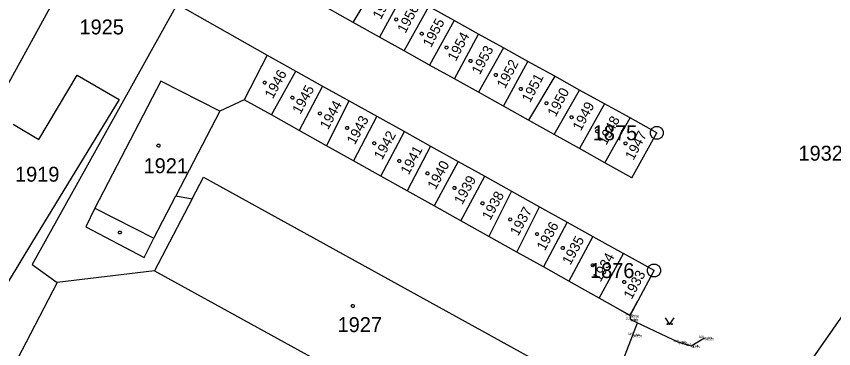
# Model space of a CAD drawing. Extents: x -528274 to -527531, y -1079304 to -1078580.
# Drawn here: x -527957.1 to -527864, y -1078735.9 to -1078698.2 of the extents above; entities that cross this region are included whole.
import ezdxf

# ---------------------------------------------------------------- set-up
doc = ezdxf.new("R2010")
doc.units = 0
for name, color, linetype in [('BOD_CISLO', 7, 'Continuous'), ('BOD_KOD', 7, 'Continuous'), ('BOD_VYSKA', 7, 'Continuous'), ('BOD_ZNACKA', 7, 'Continuous'), ('g_budova', 7, 'Continuous'), ('g_komunikace', 7, 'Continuous'), ('g_vegetace', 7, 'Continuous'), ('katastrální mapa', 7, 'Continuous'), ('Level 1', 7, 'Continuous'), ('Level 26', 7, 'Continuous')]:
    doc.layers.add(name, color=color, linetype=linetype)

# ---------------------------------------------------------------- blocks, each defined once
blk = doc.blocks.new('3.140')
at = {"layer": 'BOD_CISLO'}
blk.add_lwpolyline([(-0.1, 0.15), (0, 0), (0.1, 0.15)], dxfattribs=at)
for centre in [(-0.05, 0.01), (0.05, 0.01)]:
    blk.add_circle(centre, 0.01, dxfattribs=at)

msp = doc.modelspace()

# ---------------------------------------------------------------- linework, layer by layer
at = {"layer": 'BOD_ZNACKA'}
for p, q in [((-527887.19, -1078732.17), (-527887.19, -1078732.17)), ((-527887.12, -1078732.65), (-527887.12, -1078732.65)), ((-527886.86, -1078734.4), (-527886.86, -1078734.4)), ((-527878.68, -1078734.74), (-527878.68, -1078734.74)), ((-527881.66, -1078735.2), (-527881.66, -1078735.2)), ((-527880.23, -1078735.64), (-527880.23, -1078735.64))]:
    msp.add_line(p, q, dxfattribs=at)
at = {"layer": 'g_budova'}
for q in [(-527888.871, -1078731.23), (-527886.298, -1078730.498)]:
    msp.add_line((-527887.186, -1078732.172), q, dxfattribs=at)
at = {"layer": 'g_komunikace'}
msp.add_line((-527889.506, -1078741.143), (-527886.317, -1078733.021), dxfattribs=at)
msp.add_lwpolyline([(-527887.186, -1078732.172), (-527887.119, -1078732.646), (-527881.657, -1078735.2), (-527880.234, -1078735.64), (-527878.68, -1078734.737)], dxfattribs=at)
at = {"layer": 'katastrální mapa'}
for p, q in [((-527949.18, -1078689.75), (-527974.26, -1078735.45)), ((-527918.69, -1078698.85), (-527915.74, -1078693.91)), ((-527912.96, -1078695.45), (-527915.72, -1078700.51)), ((-527938.74, -1078696.78), (-527955.27, -1078726.39)), ((-527938.74, -1078696.78), (-527928.49, -1078702.57)), ((-527918.69, -1078698.85), (-527921.66, -1078697.2)), ((-527912.91, -1078702.07), (-527910.08, -1078697.04)), ((-527907.2, -1078698.64), (-527910.08, -1078697.04)), ((-527907.2, -1078698.64), (-527910, -1078703.69)), ((-527904.44, -1078700.17), (-527907.2, -1078698.64)), ((-527915.72, -1078700.51), (-527918.69, -1078698.85)), ((-527912.91, -1078702.07), (-527915.72, -1078700.51)), ((-527907.18, -1078705.26), (-527904.44, -1078700.17)), ((-527901.58, -1078701.75), (-527904.44, -1078700.17)), ((-527910, -1078703.69), (-527912.91, -1078702.07)), ((-527901.58, -1078701.75), (-527904.44, -1078706.79)), ((-527898.81, -1078703.28), (-527901.58, -1078701.75)), ((-527928.49, -1078702.57), (-527931.11, -1078707.64)), ((-527928.49, -1078702.57), (-527925.23, -1078704.39)), ((-527901.58, -1078708.38), (-527898.81, -1078703.28)), ((-527895.75, -1078704.97), (-527898.81, -1078703.28)), ((-527907.18, -1078705.26), (-527910, -1078703.69)), ((-527954.48, -1078712.18), (-527950.13, -1078704.85)), ((-527950.13, -1078704.85), (-527945.35, -1078707.61)), ((-527928.01, -1078709.37), (-527925.23, -1078704.39)), ((-527925.23, -1078704.39), (-527922.18, -1078706.08)), ((-527895.75, -1078704.97), (-527898.73, -1078709.97)), ((-527892.92, -1078706.54), (-527895.75, -1078704.97)), ((-527940.59, -1078705.52), (-527948.13, -1078719.97)), ((-527933.87, -1078708.95), (-527940.59, -1078705.52)), ((-527922.18, -1078706.08), (-527924.87, -1078711.12)), ((-527922.18, -1078706.08), (-527919.14, -1078707.77)), ((-527904.44, -1078706.79), (-527907.18, -1078705.26)), ((-527901.58, -1078708.38), (-527904.44, -1078706.79)), ((-527895.81, -1078711.59), (-527892.92, -1078706.54)), ((-527890.1, -1078708.1), (-527892.92, -1078706.54)), ((-527945.35, -1078707.61), (-527955.32, -1078723.96)), ((-527931.11, -1078707.64), (-527933.87, -1078708.95)), ((-527928.01, -1078709.37), (-527931.11, -1078707.64)), ((-527921.72, -1078712.88), (-527919.14, -1078707.77)), ((-527919.14, -1078707.77), (-527915.99, -1078709.52)), ((-527933.87, -1078708.95), (-527938.89, -1078718.58)), ((-527898.73, -1078709.97), (-527901.58, -1078708.38)), ((-527890.1, -1078708.1), (-527892.94, -1078713.19)), ((-527887.18, -1078709.71), (-527890.1, -1078708.1)), ((-527924.87, -1078711.12), (-527928.01, -1078709.37)), ((-527915.99, -1078709.52), (-527918.67, -1078714.59)), ((-527915.99, -1078709.52), (-527912.86, -1078711.26)), ((-527890.04, -1078714.8), (-527887.18, -1078709.71)), ((-527884.13, -1078711.4), (-527887.18, -1078709.71)), ((-527957.43, -1078710.42), (-527954.48, -1078712.18)), ((-527895.81, -1078711.59), (-527898.73, -1078709.97)), ((-527921.72, -1078712.88), (-527924.87, -1078711.12)), ((-527915.57, -1078716.32), (-527912.86, -1078711.26)), ((-527912.86, -1078711.26), (-527909.9, -1078712.91)), ((-527892.94, -1078713.19), (-527895.81, -1078711.59)), ((-527886.96, -1078716.52), (-527884.13, -1078711.4)), ((-527884.18, -1078711.4), (-527884.08, -1078711.4)), ((-527918.67, -1078714.59), (-527921.72, -1078712.88)), ((-527909.9, -1078712.91), (-527912.54, -1078718.01)), ((-527909.9, -1078712.91), (-527906.74, -1078714.66)), ((-527890.04, -1078714.8), (-527892.94, -1078713.19)), ((-527915.57, -1078716.32), (-527918.67, -1078714.59)), ((-527906.74, -1078714.66), (-527909.48, -1078719.71)), ((-527906.74, -1078714.66), (-527903.71, -1078716.35)), ((-527886.96, -1078716.52), (-527890.04, -1078714.8)), ((-527912.54, -1078718.01), (-527915.57, -1078716.32)), ((-527906.44, -1078721.41), (-527903.71, -1078716.35)), ((-527903.71, -1078716.35), (-527900.67, -1078718.04)), ((-527937.02, -1078718.9), (-527935.73, -1078716.46)), ((-527935.73, -1078716.46), (-527895.14, -1078738.79)), ((-527909.48, -1078719.71), (-527912.54, -1078718.01)), ((-527900.67, -1078718.04), (-527903.26, -1078723.19)), ((-527900.67, -1078718.04), (-527897.49, -1078719.81)), ((-527941.39, -1078723.37), (-527938.89, -1078718.58)), ((-527937.02, -1078718.9), (-527941.33, -1078727.1)), ((-527938.89, -1078718.58), (-527937.02, -1078718.9)), ((-527948.13, -1078719.97), (-527949.14, -1078722.11)), ((-527948.13, -1078719.97), (-527941.39, -1078723.37)), ((-527906.44, -1078721.41), (-527909.48, -1078719.71)), ((-527900.07, -1078724.97), (-527897.49, -1078719.81)), ((-527897.49, -1078719.81), (-527894.33, -1078721.57)), ((-527903.26, -1078723.19), (-527906.44, -1078721.41)), ((-527894.33, -1078721.57), (-527897.04, -1078726.66)), ((-527894.33, -1078721.57), (-527891.42, -1078723.19)), ((-527949.14, -1078722.11), (-527942.5, -1078725.58)), ((-527942.5, -1078725.58), (-527941.39, -1078723.37)), ((-527900.07, -1078724.97), (-527903.26, -1078723.19)), ((-527891.42, -1078723.19), (-527894.13, -1078728.28)), ((-527891.42, -1078723.19), (-527887.91, -1078725.14)), ((-527955.32, -1078723.96), (-527960.8, -1078732.98)), ((-527897.04, -1078726.66), (-527900.07, -1078724.97)), ((-527890.69, -1078730.2), (-527887.91, -1078725.14)), ((-527884.44, -1078727.07), (-527887.91, -1078725.14)), ((-527955.27, -1078726.39), (-527952.42, -1078728.43)), ((-527941.33, -1078727.1), (-527952.42, -1078728.43)), ((-527941.33, -1078727.1), (-527900.96, -1078749.25)), ((-527894.13, -1078728.28), (-527897.04, -1078726.66)), ((-527887.15, -1078732.18), (-527884.44, -1078727.07)), ((-527884.49, -1078727.07), (-527884.39, -1078727.07)), ((-527952.42, -1078728.43), (-527959.88, -1078742.81)), ((-527890.69, -1078730.2), (-527894.13, -1078728.28)), ((-527887.15, -1078732.18), (-527890.69, -1078730.2)), ((-527867.72, -1078738.94), (-527862.64, -1078731.72))]:
    msp.add_line(p, q, dxfattribs=at)
for points in [[(-527913.8, -1078698.34), (-527913.7, -1078698.36), (-527913.65, -1078698.45), (-527913.63, -1078698.51), (-527913.65, -1078698.6), (-527913.73, -1078698.67), (-527913.8, -1078698.68), (-527913.89, -1078698.65), (-527913.95, -1078698.59), (-527913.97, -1078698.51), (-527913.95, -1078698.42), (-527913.87, -1078698.35)], [(-527910.89, -1078699.96), (-527910.79, -1078699.98), (-527910.74, -1078700.07), (-527910.72, -1078700.13), (-527910.74, -1078700.22), (-527910.82, -1078700.29), (-527910.89, -1078700.3), (-527910.98, -1078700.27), (-527911.04, -1078700.21), (-527911.06, -1078700.13), (-527911.04, -1078700.04), (-527910.96, -1078699.97)], [(-527908.07, -1078701.53), (-527907.97, -1078701.55), (-527907.92, -1078701.64), (-527907.9, -1078701.7), (-527907.92, -1078701.79), (-527908, -1078701.86), (-527908.07, -1078701.87), (-527908.16, -1078701.84), (-527908.22, -1078701.78), (-527908.24, -1078701.7), (-527908.22, -1078701.61), (-527908.14, -1078701.54)], [(-527905.33, -1078703.06), (-527905.23, -1078703.08), (-527905.18, -1078703.17), (-527905.16, -1078703.23), (-527905.18, -1078703.32), (-527905.26, -1078703.39), (-527905.33, -1078703.4), (-527905.42, -1078703.37), (-527905.48, -1078703.31), (-527905.5, -1078703.23), (-527905.48, -1078703.14), (-527905.4, -1078703.07)], [(-527902.47, -1078704.65), (-527902.37, -1078704.67), (-527902.32, -1078704.76), (-527902.3, -1078704.82), (-527902.32, -1078704.91), (-527902.4, -1078704.98), (-527902.47, -1078704.99), (-527902.56, -1078704.96), (-527902.62, -1078704.9), (-527902.64, -1078704.82), (-527902.62, -1078704.73), (-527902.54, -1078704.66)], [(-527928.78, -1078705.52), (-527928.68, -1078705.54), (-527928.63, -1078705.63), (-527928.61, -1078705.69), (-527928.63, -1078705.78), (-527928.71, -1078705.85), (-527928.78, -1078705.86), (-527928.87, -1078705.83), (-527928.93, -1078705.77), (-527928.95, -1078705.69), (-527928.93, -1078705.6), (-527928.85, -1078705.53)], [(-527899.62, -1078706.24), (-527899.52, -1078706.26), (-527899.47, -1078706.35), (-527899.45, -1078706.41), (-527899.47, -1078706.5), (-527899.55, -1078706.57), (-527899.62, -1078706.58), (-527899.71, -1078706.55), (-527899.77, -1078706.49), (-527899.79, -1078706.41), (-527899.77, -1078706.32), (-527899.69, -1078706.25)], [(-527925.62, -1078707.24), (-527925.52, -1078707.26), (-527925.47, -1078707.35), (-527925.45, -1078707.41), (-527925.47, -1078707.5), (-527925.55, -1078707.57), (-527925.62, -1078707.58), (-527925.71, -1078707.55), (-527925.77, -1078707.49), (-527925.79, -1078707.41), (-527925.77, -1078707.32), (-527925.69, -1078707.25)], [(-527896.7, -1078707.86), (-527896.6, -1078707.88), (-527896.55, -1078707.97), (-527896.53, -1078708.03), (-527896.55, -1078708.12), (-527896.63, -1078708.19), (-527896.7, -1078708.2), (-527896.79, -1078708.17), (-527896.85, -1078708.11), (-527896.87, -1078708.03), (-527896.85, -1078707.94), (-527896.77, -1078707.87)], [(-527922.49, -1078709.03), (-527922.39, -1078709.05), (-527922.34, -1078709.14), (-527922.32, -1078709.2), (-527922.34, -1078709.29), (-527922.42, -1078709.36), (-527922.49, -1078709.37), (-527922.58, -1078709.34), (-527922.64, -1078709.28), (-527922.66, -1078709.2), (-527922.64, -1078709.11), (-527922.56, -1078709.04)], [(-527893.83, -1078709.46), (-527893.73, -1078709.48), (-527893.68, -1078709.57), (-527893.66, -1078709.63), (-527893.68, -1078709.72), (-527893.76, -1078709.79), (-527893.83, -1078709.8), (-527893.92, -1078709.77), (-527893.98, -1078709.71), (-527894, -1078709.63), (-527893.98, -1078709.54), (-527893.9, -1078709.47)], [(-527919.4, -1078710.68), (-527919.3, -1078710.7), (-527919.25, -1078710.79), (-527919.23, -1078710.85), (-527919.25, -1078710.94), (-527919.33, -1078711.01), (-527919.4, -1078711.02), (-527919.49, -1078710.99), (-527919.55, -1078710.93), (-527919.57, -1078710.85), (-527919.55, -1078710.76), (-527919.47, -1078710.69)], [(-527883.94, -1078710.68), (-527883.6, -1078710.87), (-527883.41, -1078711.21), (-527883.41, -1078711.6), (-527883.6, -1078711.94), (-527883.94, -1078712.13), (-527884.33, -1078712.13), (-527884.67, -1078711.94), (-527884.86, -1078711.6), (-527884.86, -1078711.21), (-527884.67, -1078710.87), (-527884.33, -1078710.68)], [(-527890.93, -1078711.07), (-527890.83, -1078711.09), (-527890.78, -1078711.18), (-527890.76, -1078711.24), (-527890.78, -1078711.33), (-527890.86, -1078711.4), (-527890.93, -1078711.41), (-527891.02, -1078711.38), (-527891.08, -1078711.32), (-527891.1, -1078711.24), (-527891.08, -1078711.15), (-527891, -1078711.08)], [(-527916.31, -1078712.42), (-527916.21, -1078712.44), (-527916.16, -1078712.53), (-527916.14, -1078712.59), (-527916.16, -1078712.68), (-527916.24, -1078712.75), (-527916.31, -1078712.76), (-527916.4, -1078712.73), (-527916.46, -1078712.67), (-527916.48, -1078712.59), (-527916.46, -1078712.5), (-527916.38, -1078712.43)], [(-527887.68, -1078712.44), (-527887.58, -1078712.46), (-527887.53, -1078712.55), (-527887.51, -1078712.61), (-527887.53, -1078712.7), (-527887.61, -1078712.77), (-527887.68, -1078712.78), (-527887.77, -1078712.75), (-527887.83, -1078712.69), (-527887.85, -1078712.61), (-527887.83, -1078712.52), (-527887.75, -1078712.45)], [(-527940.87, -1078712.69), (-527940.77, -1078712.71), (-527940.72, -1078712.8), (-527940.7, -1078712.86), (-527940.72, -1078712.95), (-527940.8, -1078713.02), (-527940.87, -1078713.03), (-527940.96, -1078713), (-527941.02, -1078712.94), (-527941.04, -1078712.86), (-527941.02, -1078712.77), (-527940.94, -1078712.7)], [(-527913.45, -1078714.43), (-527913.35, -1078714.45), (-527913.3, -1078714.54), (-527913.28, -1078714.6), (-527913.3, -1078714.69), (-527913.38, -1078714.76), (-527913.45, -1078714.77), (-527913.54, -1078714.74), (-527913.6, -1078714.68), (-527913.62, -1078714.6), (-527913.6, -1078714.51), (-527913.52, -1078714.44)], [(-527910.24, -1078715.84), (-527910.14, -1078715.86), (-527910.09, -1078715.95), (-527910.07, -1078716.01), (-527910.09, -1078716.1), (-527910.17, -1078716.17), (-527910.24, -1078716.18), (-527910.33, -1078716.15), (-527910.39, -1078716.09), (-527910.41, -1078716.01), (-527910.39, -1078715.92), (-527910.31, -1078715.85)], [(-527907.17, -1078717.5), (-527907.07, -1078717.52), (-527907.02, -1078717.61), (-527907, -1078717.67), (-527907.02, -1078717.76), (-527907.1, -1078717.83), (-527907.17, -1078717.84), (-527907.26, -1078717.81), (-527907.32, -1078717.75), (-527907.34, -1078717.67), (-527907.32, -1078717.58), (-527907.24, -1078717.51)], [(-527903.98, -1078719.25), (-527903.88, -1078719.27), (-527903.83, -1078719.36), (-527903.81, -1078719.42), (-527903.83, -1078719.51), (-527903.91, -1078719.58), (-527903.98, -1078719.59), (-527904.07, -1078719.56), (-527904.13, -1078719.5), (-527904.15, -1078719.42), (-527904.13, -1078719.33), (-527904.05, -1078719.26)], [(-527900.82, -1078721.09), (-527900.72, -1078721.11), (-527900.67, -1078721.2), (-527900.65, -1078721.26), (-527900.67, -1078721.35), (-527900.75, -1078721.42), (-527900.82, -1078721.43), (-527900.91, -1078721.4), (-527900.97, -1078721.34), (-527900.99, -1078721.26), (-527900.97, -1078721.17), (-527900.89, -1078721.1)], [(-527945.19, -1078722.58), (-527945.1, -1078722.73), (-527945.19, -1078722.88), (-527945.37, -1078722.88), (-527945.46, -1078722.73), (-527945.37, -1078722.58)], [(-527897.77, -1078722.75), (-527897.67, -1078722.77), (-527897.62, -1078722.86), (-527897.6, -1078722.92), (-527897.62, -1078723.01), (-527897.7, -1078723.08), (-527897.77, -1078723.09), (-527897.86, -1078723.06), (-527897.92, -1078723), (-527897.94, -1078722.92), (-527897.92, -1078722.83), (-527897.84, -1078722.76)], [(-527894.84, -1078724.33), (-527894.74, -1078724.35), (-527894.69, -1078724.44), (-527894.67, -1078724.5), (-527894.69, -1078724.59), (-527894.77, -1078724.66), (-527894.84, -1078724.67), (-527894.93, -1078724.64), (-527894.99, -1078724.58), (-527895.01, -1078724.5), (-527894.99, -1078724.41), (-527894.91, -1078724.34)], [(-527891.42, -1078726.29), (-527891.32, -1078726.31), (-527891.27, -1078726.4), (-527891.25, -1078726.46), (-527891.27, -1078726.55), (-527891.35, -1078726.62), (-527891.42, -1078726.63), (-527891.51, -1078726.6), (-527891.57, -1078726.54), (-527891.59, -1078726.46), (-527891.57, -1078726.37), (-527891.49, -1078726.3)], [(-527884.25, -1078726.35), (-527883.91, -1078726.54), (-527883.72, -1078726.88), (-527883.72, -1078727.27), (-527883.91, -1078727.61), (-527884.25, -1078727.8), (-527884.64, -1078727.8), (-527884.98, -1078727.61), (-527885.17, -1078727.27), (-527885.17, -1078726.88), (-527884.98, -1078726.54), (-527884.64, -1078726.35)], [(-527887.84, -1078728.2), (-527887.74, -1078728.22), (-527887.69, -1078728.31), (-527887.67, -1078728.37), (-527887.69, -1078728.46), (-527887.77, -1078728.53), (-527887.84, -1078728.54), (-527887.93, -1078728.51), (-527887.99, -1078728.45), (-527888.01, -1078728.37), (-527887.99, -1078728.28), (-527887.91, -1078728.21)], [(-527918.74, -1078730.93), (-527918.64, -1078730.95), (-527918.59, -1078731.04), (-527918.57, -1078731.1), (-527918.59, -1078731.19), (-527918.67, -1078731.26), (-527918.74, -1078731.27), (-527918.83, -1078731.24), (-527918.89, -1078731.18), (-527918.91, -1078731.1), (-527918.89, -1078731.01), (-527918.81, -1078730.94)]]:
    msp.add_lwpolyline(points, close=True, dxfattribs=at)
at = {"layer": 'Level 1'}
for p, q in [((-527887.186, -1078732.172), (-527887.186, -1078732.172)), ((-527887.119, -1078732.646), (-527887.119, -1078732.646)), ((-527886.858, -1078734.4), (-527886.858, -1078734.4)), ((-527878.68, -1078734.737), (-527878.68, -1078734.737)), ((-527881.657, -1078735.2), (-527881.657, -1078735.2)), ((-527880.234, -1078735.64), (-527880.234, -1078735.64))]:
    msp.add_line(p, q, dxfattribs=at)
at = {"layer": 'Level 26'}
for p, q in [((-527887.19, -1078732.17), (-527887.19, -1078732.17)), ((-527887.12, -1078732.65), (-527887.12, -1078732.65)), ((-527886.86, -1078734.4), (-527886.86, -1078734.4)), ((-527878.68, -1078734.74), (-527878.68, -1078734.74)), ((-527881.66, -1078735.2), (-527881.66, -1078735.2)), ((-527880.23, -1078735.64), (-527880.23, -1078735.64))]:
    msp.add_line(p, q, dxfattribs=at)

# ---------------------------------------------------------------- block references
at = {"layer": 'g_vegetace', "xscale": 5, "yscale": 5}
msp.add_blockref('3.140', (-527882.666, -1078733.208), dxfattribs=at)

# ---------------------------------------------------------------- texts
at = {"layer": 'BOD_CISLO'}
for s, p in [('317', (-527887.751, -1078732.17)), ('316', (-527887.667, -1078732.65)), ('315', (-527887.419, -1078734.4)), ('318', (-527882.219, -1078735.2)), ('320', (-527879.345, -1078734.74)), ('319', (-527880.777, -1078735.64))]:
    msp.add_text(s, height=0.25, dxfattribs=at).set_placement(p)
at = {"layer": 'BOD_KOD'}
for s, p in [('dùm', (-527887.19, -1078732.295)), ('asfalt', (-527887.12, -1078732.775)), ('asfalt', (-527886.86, -1078734.525)), ('asfalt', (-527878.68, -1078734.865)), ('asfalt', (-527881.66, -1078735.325)), ('asfalt', (-527880.23, -1078735.765))]:
    msp.add_text(s, height=0.25, dxfattribs=at).set_placement(p)
at = {"layer": 'BOD_VYSKA'}
for s, p in [('543.05', (-527887.19, -1078732.42)), ('543.01', (-527887.12, -1078732.9)), ('543.00', (-527886.86, -1078734.65)), ('542.05', (-527878.68, -1078734.99)), ('542.51', (-527881.66, -1078735.45)), ('542.29', (-527880.23, -1078735.89))]:
    msp.add_text(s, height=0.25, dxfattribs=at).set_placement(p)
at = {"layer": 'katastrální mapa'}
for s, rotation, p in [('1957', 62.05133, (-527915.557, -1078698.587)), ('1956', 62.05133, (-527912.747, -1078700.147)), ('1955', 62.05133, (-527909.837, -1078701.767)), ('1954', 62.05133, (-527907.017, -1078703.337)), ('1953', 62.05133, (-527904.277, -1078704.867)), ('1952', 62.05133, (-527901.417, -1078706.457)), ('1946', 61.30648, (-527927.854, -1078707.609)), ('1951', 62.05133, (-527898.567, -1078708.047)), ('1945', 61.30648, (-527924.714, -1078709.359)), ('1950', 62.05133, (-527895.647, -1078709.667)), ('1944', 61.30648, (-527921.564, -1078711.119)), ('1949', 62.05133, (-527892.777, -1078711.267)), ('1943', 61.30648, (-527918.514, -1078712.829)), ('1948', 62.05133, (-527889.877, -1078712.877)), ('1942', 61.30648, (-527915.414, -1078714.559)), ('1947', 62.05133, (-527886.797, -1078714.597)), ('1941', 61.30648, (-527912.384, -1078716.249)), ('1940', 61.30648, (-527909.324, -1078717.949)), ('1939', 61.30648, (-527906.284, -1078719.649)), ('1938', 61.30648, (-527903.104, -1078721.429)), ('1937', 61.30648, (-527899.914, -1078723.209)), ('1936', 61.30648, (-527896.884, -1078724.899)), ('1935', 61.30648, (-527893.974, -1078726.519)), ('1934', 61.30648, (-527890.534, -1078728.439)), ('1933', 61.30648, (-527886.994, -1078730.419))]:
    msp.add_text(s, height=1.14, rotation=rotation, dxfattribs=at).set_placement(p)
for s, p in [('1925', (-527949.867, -1078700.21)), ('1875', (-527891.422, -1078712.25)), ('1932/1', (-527867.997, -1078714.57)), ('1921', (-527942.567, -1078716)), ('1919', (-527957.207, -1078716.96)), ('1876', (-527891.732, -1078727.92)), ('1927', (-527920.477, -1078734.07))]:
    msp.add_text(s, height=1.7, dxfattribs=at).set_placement(p)

doc.saveas('drawing.dxf')
